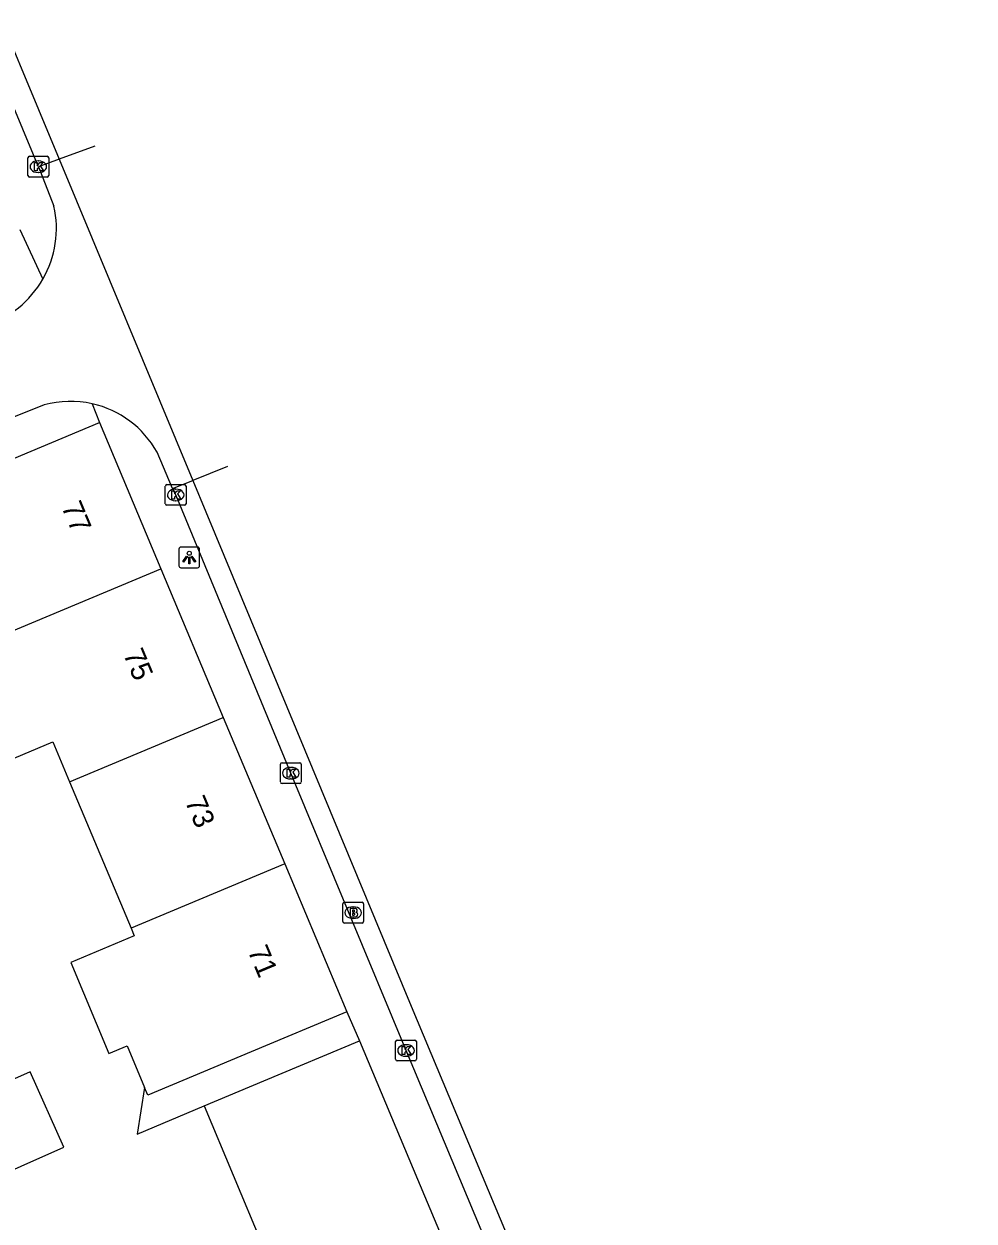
# Model space of a CAD drawing. Extents: x 159377 to 159983, y 382996 to 383595.
# Drawn here: x 159936.7 to 159982.5, y 383345.8 to 383403.5 of the extents above; entities that cross this region are included whole.
import ezdxf

# ---------------------------------------------------------------- set-up
doc = ezdxf.new("R2010")
doc.units = 0
for name, color, linetype in [('IMGEO_Brandkraan', 7, 'Continuous'), ('IMGEO_Kolk', 7, 'Continuous'), ('IMGEO_Lichtpunt', 7, 'Continuous'), ('IMGEO_Pand', 7, 'Continuous'), ('IMGEO_Pand_nummerreeks', 7, 'Continuous'), ('IMGEO_Rijbaan_lokaal_gesloten', 7, 'Continuous'), ('IMGEO_Rijbaan_lokaal_open', 7, 'Continuous'), ('IMGEO_Voetpad_open', 7, 'Continuous')]:
    doc.layers.add(name, color=color, linetype=linetype)

msp = doc.modelspace()

# ---------------------------------------------------------------- linework, layer by layer
at = {"layer": 'IMGEO_Brandkraan'}
for p, q in [((159952.05, 383360.207), (159952.05, 383361.059)), ((159952.125, 383361.133), (159952.977, 383361.133)), ((159952.538, 383360.913), (159952.563, 383360.913)), ((159953.051, 383361.059), (159953.051, 383360.207)), ((159952.561, 383360.353), (159952.536, 383360.353)), ((159952.977, 383360.133), (159952.125, 383360.133))]:
    msp.add_line(p, q, dxfattribs=at)
for points in [[(159952.05, 383360.207), (159952.05, 383361.059)], [(159952.125, 383361.133), (159952.977, 383361.133)], [(159953.051, 383361.059), (159953.051, 383360.207)], [(159952.398, 383360.833), (159952.398, 383360.433), (159952.611, 383360.433)], [(159952.629, 383360.833), (159952.398, 383360.833)], [(159952.577, 383360.752), (159952.523, 383360.752), (159952.523, 383360.676)], [(159952.523, 383360.676), (159952.576, 383360.676)], [(159952.585, 383360.6), (159952.523, 383360.6), (159952.523, 383360.519)], [(159952.523, 383360.519), (159952.585, 383360.519)], [(159952.977, 383360.133), (159952.125, 383360.133)]]:
    msp.add_lwpolyline(points, dxfattribs=at)
for centre, radius, start, end in [((159952.127, 383361.057), 0.0765, 91.55205, 178.44795), ((159952.127, 383361.057), 0.0765, 91.55205, 178.44795), ((159952.975, 383361.057), 0.0765, 1.55205, 88.44795), ((159952.975, 383361.057), 0.0765, 1.55205, 88.44795), ((159952.578, 383360.714), 0.0379, 267.82845, 90.93552), ((159952.586, 383360.559), 0.0404, 269.87594, 90.50774), ((159952.617, 383360.684), 0.251, 268.66757, 293.53466), ((159952.633, 383360.688), 0.145, 59.4692, 91.53667), ((159952.658, 383360.735), 0.0922, 285.51372, 58.15012), ((159952.663, 383360.543), 0.105, 301.31148, 78.98903), ((159952.127, 383360.209), 0.0765, 181.55205, 268.44795), ((159952.127, 383360.209), 0.0765, 181.55205, 268.44795), ((159952.975, 383360.209), 0.0765, 271.55205, 358.44795), ((159952.975, 383360.209), 0.0765, 271.55205, 358.44795)]:
    msp.add_arc(centre, radius, start, end, dxfattribs=at)
for centre, major_axis, ratio, start_param, end_param in [((159952.537, 383360.633), (-0.387, 0.002), 0.722429, 4.712389, 7.853982), ((159952.562, 383360.633), (-0.39, 0.002), 0.717154, 1.570796, 4.712389)]:
    msp.add_ellipse(centre, major_axis=major_axis, ratio=ratio, start_param=start_param, end_param=end_param, dxfattribs=at)
at = {"layer": 'IMGEO_Kolk'}
for p, q in [((159936.873, 383396.164), (159936.873, 383397.016)), ((159936.948, 383397.09), (159937.8, 383397.09)), ((159937.361, 383396.87), (159937.386, 383396.87)), ((159937.874, 383397.016), (159937.874, 383396.164)), ((159937.384, 383396.31), (159937.359, 383396.31)), ((159937.8, 383396.09), (159936.948, 383396.09)), ((159943.495, 383380.342), (159943.495, 383381.194)), ((159943.57, 383381.268), (159944.422, 383381.268)), ((159944.496, 383381.194), (159944.496, 383380.342)), ((159943.983, 383381.048), (159944.008, 383381.048)), ((159944.422, 383380.268), (159943.57, 383380.268)), ((159944.006, 383380.488), (159943.981, 383380.488)), ((159949.119, 383367.857), (159949.971, 383367.857)), ((159949.044, 383366.931), (159949.044, 383367.783)), ((159949.532, 383367.637), (159949.557, 383367.637)), ((159950.045, 383367.783), (159950.045, 383366.931)), ((159949.971, 383366.857), (159949.119, 383366.857)), ((159949.555, 383367.077), (159949.53, 383367.077)), ((159954.596, 383353.563), (159954.596, 383354.415)), ((159954.671, 383354.489), (159955.523, 383354.489)), ((159955.084, 383354.269), (159955.109, 383354.269)), ((159955.597, 383354.415), (159955.597, 383353.563)), ((159955.523, 383353.489), (159954.671, 383353.489)), ((159955.107, 383353.709), (159955.082, 383353.709))]:
    msp.add_line(p, q, dxfattribs=at)
for points in [[(159936.873, 383396.164), (159936.873, 383397.016)], [(159936.948, 383397.09), (159937.8, 383397.09)], [(159937.194, 383396.79), (159937.317, 383396.79), (159937.317, 383396.639), (159937.447, 383396.79), (159937.611, 383396.79), (159937.465, 383396.639), (159937.618, 383396.39), (159937.466, 383396.39), (159937.381, 383396.554), (159937.317, 383396.487), (159937.317, 383396.39), (159937.194, 383396.39), (159937.194, 383396.79)], [(159937.874, 383397.016), (159937.874, 383396.164)], [(159937.8, 383396.09), (159936.948, 383396.09)], [(159943.495, 383380.342), (159943.495, 383381.194)], [(159943.57, 383381.268), (159944.422, 383381.268)], [(159944.496, 383381.194), (159944.496, 383380.342)], [(159943.816, 383380.968), (159943.939, 383380.968), (159943.939, 383380.817), (159944.069, 383380.968), (159944.233, 383380.968), (159944.087, 383380.817), (159944.24, 383380.568), (159944.088, 383380.568), (159944.003, 383380.732), (159943.939, 383380.665), (159943.939, 383380.568), (159943.816, 383380.568), (159943.816, 383380.968)], [(159944.422, 383380.268), (159943.57, 383380.268)], [(159949.119, 383367.857), (159949.971, 383367.857)], [(159949.044, 383366.931), (159949.044, 383367.783)], [(159949.365, 383367.557), (159949.488, 383367.557), (159949.488, 383367.406), (159949.618, 383367.557), (159949.782, 383367.557), (159949.636, 383367.406), (159949.789, 383367.157), (159949.637, 383367.157), (159949.552, 383367.321), (159949.488, 383367.254), (159949.488, 383367.157), (159949.365, 383367.157), (159949.365, 383367.557)], [(159950.045, 383367.783), (159950.045, 383366.931)], [(159949.971, 383366.857), (159949.119, 383366.857)], [(159954.596, 383353.563), (159954.596, 383354.415)], [(159954.671, 383354.489), (159955.523, 383354.489)], [(159954.917, 383354.189), (159955.04, 383354.189), (159955.04, 383354.038), (159955.17, 383354.189), (159955.334, 383354.189), (159955.188, 383354.038), (159955.341, 383353.789), (159955.189, 383353.789), (159955.104, 383353.953), (159955.04, 383353.886), (159955.04, 383353.789), (159954.917, 383353.789), (159954.917, 383354.189)], [(159955.597, 383354.415), (159955.597, 383353.563)], [(159955.523, 383353.489), (159954.671, 383353.489)]]:
    msp.add_lwpolyline(points, dxfattribs=at)
for centre, start, end in [((159936.95, 383397.014), 91.55205, 178.44795), ((159936.95, 383397.014), 91.55205, 178.44795), ((159937.798, 383397.014), 1.55205, 88.44795), ((159937.798, 383397.014), 1.55205, 88.44795), ((159936.95, 383396.166), 181.55205, 268.44795), ((159936.95, 383396.166), 181.55205, 268.44795), ((159937.798, 383396.166), 271.55205, 358.44795), ((159937.798, 383396.166), 271.55205, 358.44795), ((159943.572, 383381.192), 91.55205, 178.44795), ((159943.572, 383381.192), 91.55205, 178.44795), ((159944.42, 383381.192), 1.55205, 88.44795), ((159944.42, 383381.192), 1.55205, 88.44795), ((159943.572, 383380.344), 181.55205, 268.44795), ((159943.572, 383380.344), 181.55205, 268.44795), ((159944.42, 383380.344), 271.55205, 358.44795), ((159944.42, 383380.344), 271.55205, 358.44795), ((159949.121, 383367.781), 91.55205, 178.44795), ((159949.121, 383367.781), 91.55205, 178.44795), ((159949.969, 383367.781), 1.55205, 88.44795), ((159949.969, 383367.781), 1.55205, 88.44795), ((159949.121, 383366.933), 181.55205, 268.44795), ((159949.121, 383366.933), 181.55205, 268.44795), ((159949.969, 383366.933), 271.55205, 358.44795), ((159949.969, 383366.933), 271.55205, 358.44795), ((159954.673, 383354.413), 91.55205, 178.44795), ((159954.673, 383354.413), 91.55205, 178.44795), ((159955.521, 383354.413), 1.55205, 88.44795), ((159955.521, 383354.413), 1.55205, 88.44795), ((159954.673, 383353.565), 181.55205, 268.44795), ((159954.673, 383353.565), 181.55205, 268.44795), ((159955.521, 383353.565), 271.55205, 358.44795), ((159955.521, 383353.565), 271.55205, 358.44795)]:
    msp.add_arc(centre, 0.0765, start, end, dxfattribs=at)
for centre, major_axis, ratio, start_param, end_param in [((159937.36, 383396.59), (-0.387, 0.002), 0.722429, 4.712389, 7.853982), ((159937.385, 383396.59), (-0.39, 0.002), 0.717154, 1.570796, 4.712389), ((159943.982, 383380.768), (-0.387, 0.002), 0.722429, 4.712389, 7.853982), ((159944.007, 383380.768), (-0.39, 0.002), 0.717154, 1.570796, 4.712389), ((159949.531, 383367.357), (-0.387, 0.002), 0.722429, 4.712389, 7.853982), ((159949.556, 383367.357), (-0.39, 0.002), 0.717154, 1.570796, 4.712389), ((159955.083, 383353.989), (-0.387, 0.002), 0.722429, 4.712389, 7.853982), ((159955.108, 383353.989), (-0.39, 0.002), 0.717154, 1.570796, 4.712389)]:
    msp.add_ellipse(centre, major_axis=major_axis, ratio=ratio, start_param=start_param, end_param=end_param, dxfattribs=at)
at = {"layer": 'IMGEO_Lichtpunt'}
for p, q in [((159945.051, 383378.254), (159944.243, 383378.254)), ((159945.051, 383378.254), (159944.243, 383378.254)), ((159944.149, 383378.159), (159944.149, 383377.352)), ((159944.149, 383378.159), (159944.149, 383377.352)), ((159945.145, 383377.352), (159945.145, 383378.159)), ((159945.145, 383377.352), (159945.145, 383378.159)), ((159944.243, 383377.258), (159945.051, 383377.258)), ((159944.243, 383377.258), (159945.051, 383377.258))]:
    msp.add_line(p, q, dxfattribs=at)
for points in [[(159944.523, 383377.823), (159944.562, 383377.795), (159944.374, 383377.533), (159944.336, 383377.56), (159944.523, 383377.823)], [(159944.625, 383377.775), (159944.672, 383377.775), (159944.672, 383377.453), (159944.625, 383377.453), (159944.625, 383377.775)], [(159944.735, 383377.795), (159944.773, 383377.822), (159944.96, 383377.56), (159944.921, 383377.532), (159944.735, 383377.795)]]:
    msp.add_lwpolyline(points, dxfattribs=at)
msp.add_circle((159944.648, 383377.957), 0.0994, dxfattribs=at)
for centre, start, end in [((159944.243, 383378.159), 90, 180), ((159944.243, 383378.159), 90, 180), ((159945.051, 383378.159), 0, 90), ((159945.051, 383378.159), 0, 90), ((159944.243, 383377.352), 180, 270), ((159944.243, 383377.352), 180, 270), ((159945.051, 383377.352), 270, 0), ((159945.051, 383377.352), 270, 360)]:
    msp.add_arc(centre, 0.0946, start, end, dxfattribs=at)
at = {"layer": 'IMGEO_Pand'}
for points in [[(159932.918, 383381.155), (159940.324, 383384.262)], [(159940.324, 383384.262), (159943.284, 383377.207)], [(159933.96, 383373.295), (159935.878, 383374.1), (159943.284, 383377.207)], [(159943.284, 383377.207), (159946.289, 383370.045)], [(159933.96, 383373.295), (159932.558, 383372.707), (159934.754, 383367.475), (159938.072, 383368.867), (159938.882, 383366.939)], [(159938.882, 383366.939), (159946.289, 383370.045)], [(159946.289, 383370.045), (159949.248, 383362.992)], [(159938.882, 383366.939), (159941.841, 383359.886)], [(159949.248, 383362.992), (159941.841, 383359.886)], [(159949.248, 383362.992), (159952.241, 383355.859)], [(159941.841, 383359.886), (159941.998, 383359.512), (159938.937, 383358.229), (159940.773, 383353.852), (159941.648, 383354.219), (159942.494, 383352.204)], [(159952.241, 383355.859), (159947.631, 383353.924), (159944.835, 383352.751), (159942.649, 383351.834), (159942.494, 383352.204)], [(159945.365, 383351.314), (159948.238, 383352.52), (159952.848, 383354.454)], [(159952.848, 383354.454), (159955.649, 383347.779), (159958.438, 383341.13)], [(159926.254, 383343.828), (159938.605, 383349.337), (159936.986, 383352.966), (159924.319, 383347.317), (159925.938, 383343.687)], [(159945.365, 383351.314), (159948.165, 383344.639), (159946.882, 383344.151), (159948.29, 383340.671), (159943.299, 383338.535), (159944.236, 383336.532), (159944.843, 383335.234)]]:
    msp.add_lwpolyline(points, dxfattribs=at)
at = {"layer": 'IMGEO_Rijbaan_lokaal_gesloten'}
for points in [[(159894.117, 383501.311), (159895.58, 383498.934), (159896.28, 383497.634), (159897.404, 383495.183), (159900.129, 383488.781), (159911.403, 383461.749), (159918.901, 383443.595), (159930.55, 383415.737), (159938.372, 383396.952)], [(159937.376, 383396.59), (159930.657, 383412.742), (159928.132, 383418.79)], [(159938.372, 383396.952), (159937.376, 383396.59)], [(159943.844, 383381.078), (159944.818, 383381.47)], [(159944.818, 383381.47), (159945.45, 383379.953), (159955.349, 383356.123), (159967.997, 383325.865), (159970.698, 383320.214), (159974.947, 383311.811), (159979.747, 383302.409), (159982.396, 383297.308), (159982.474, 383297.117)], [(159966.033, 383327.842), (159965.129, 383329.956), (159959.545, 383343.383), (159955.098, 383353.99), (159949.547, 383367.357), (159943.997, 383380.769), (159943.844, 383381.078)]]:
    msp.add_lwpolyline(points, dxfattribs=at)
at = {"layer": 'IMGEO_Rijbaan_lokaal_open'}
for points in [[(159940.105, 383397.581), (159940.105, 383397.581), (159938.372, 383396.952)], [(159938.372, 383396.952), (159944.818, 383381.47)], [(159937.376, 383396.59), (159937.477, 383396.347), (159938.129, 383394.694)], [(159937.661, 383385.11), (159934.949, 383384.031)], [(159943.844, 383381.078), (159943.094, 383382.831)], [(159946.492, 383382.144), (159944.818, 383381.47)]]:
    msp.add_lwpolyline(points, dxfattribs=at)
for centre, radius, start, end in [((159933.298, 383393.627), 4.947, 330.24422, 12.44931), ((159933.292, 383393.632), 4.955, 288.09733, 330.23705), ((159938.924, 383380.507), 4.773, 77.27423, 105.3488), ((159938.918, 383380.498), 4.784, 29.19236, 77.22088)]:
    msp.add_arc(centre, radius, start, end, dxfattribs=at)
at = {"layer": 'IMGEO_Voetpad_open'}
for points in [[(159936.488, 383393.558), (159937.593, 383391.172)], [(159939.976, 383385.163), (159940.324, 383384.262)], [(159952.241, 383355.859), (159952.848, 383354.454)], [(159942.494, 383352.204), (159942.136, 383349.959), (159945.365, 383351.314)]]:
    msp.add_lwpolyline(points, dxfattribs=at)

# ---------------------------------------------------------------- texts
at = {"layer": 'IMGEO_Pand_nummerreeks'}
for s, rotation, p in [('77', 292.7634, (159938.47, 383380.205)), ('75', 292.7634, (159941.45, 383373.104)), ('73', 292.76138, (159944.428, 383366.003)), ('71', 292.7634, (159947.451, 383358.798))]:
    msp.add_text(s, height=1, rotation=rotation, dxfattribs=at).set_placement(p)

doc.saveas('drawing.dxf')
